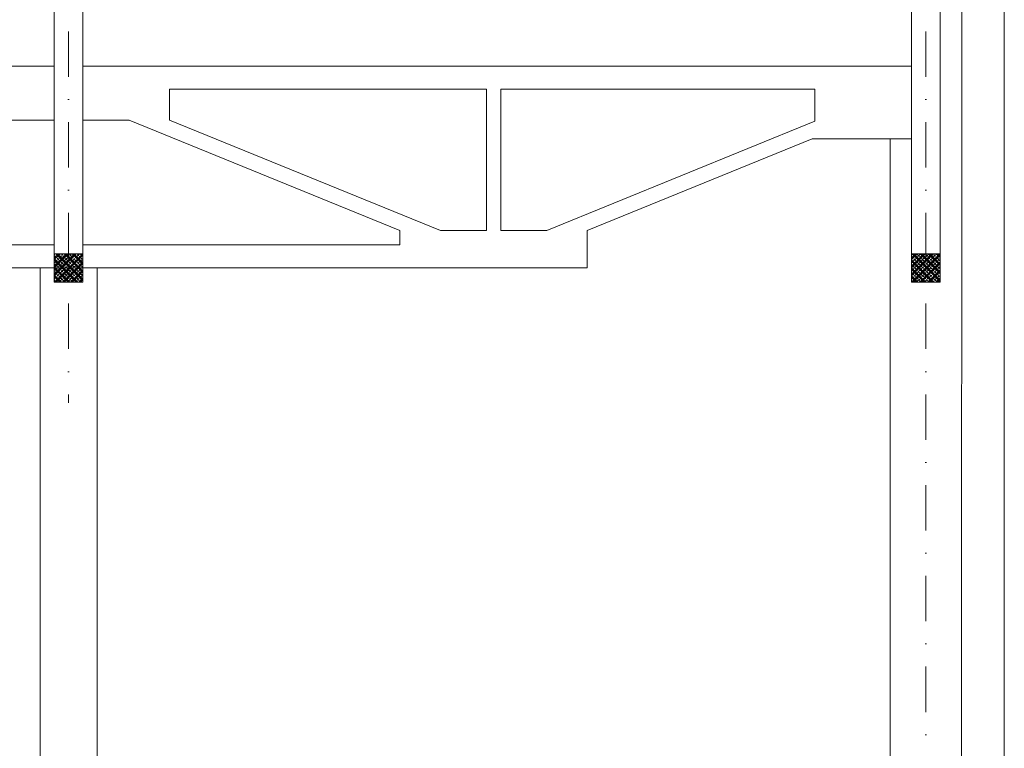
# Model space of a CAD drawing. Header units: millimetres. Extents: x -725694 to 5289369, y -1488057 to 2187451.
# Tile 123 of 656: x 144208 to 151100, y -36878 to -31779. Entities that reach past the tile are written whole.
import ezdxf

# ---------------------------------------------------------------- set-up
doc = ezdxf.new("R2010")
doc.units = ezdxf.units.MM
doc.linetypes.add('CENTERX2', pattern=[101.6, 63.5, -12.7, 12.7, -12.7])
doc.linetypes.add('DASHDOT', pattern=[25.4, 12.7, -6.35, 0, -6.35])
for name, color, linetype, lineweight in [('A99_N_sraf', 252, 'Continuous', 0), ('A99_N_sraf @ 100', 252, 'Continuous', 0), ('A99_N_sraf @ 200 VP1', 252, 'Continuous', 0), ('A99_N_sraf @ 200 VP10', 252, 'Continuous', 0), ('A99_N_sraf @ 200 VP11', 252, 'Continuous', 0), ('A99_N_sraf @ 200 VP12', 252, 'Continuous', 0), ('A99_N_sraf @ 200 VP13', 252, 'Continuous', 0), ('A99_N_sraf @ 200 VP14', 252, 'Continuous', 0), ('A99_N_sraf @ 200 VP2', 252, 'Continuous', 0), ('A99_N_sraf @ 200 VP3', 252, 'Continuous', 0), ('A99_N_sraf @ 200 VP4', 252, 'Continuous', 0), ('A99_N_sraf @ 200 VP5', 252, 'Continuous', 0), ('A99_N_sraf @ 200 VP6', 252, 'Continuous', 0), ('A99_N_sraf @ 200 VP7', 252, 'Continuous', 0), ('A99_N_sraf @ 200 VP8', 252, 'Continuous', 0), ('A99_N_sraf @ 200 VP9', 252, 'Continuous', 0), ('A99_N_sraf @ 200 VPModel', 252, 'Continuous', 0), ('A99_N_sraf @ 50 (1)', 252, 'Continuous', 0), ('A99_S_kce-pohl', 7, 'Continuous', 5), ('A99_S_kce-rez-sil', 7, 'Continuous', 15), ('A99_S_osy', 1, 'CENTERX2', 5)]:
    doc.layers.add(name, color=color, linetype=linetype, lineweight=lineweight)
pattern_1 = [(45, (144790, -2450), (-28.28427, 28.28427), []), (45, (144801.314, -2450), (-28.28427, 28.28427), []), (45, (144823.94, -2450), (-16.970563, 39.59798), [16, -8, 0, -8])]
pattern_2 = [(315, (-2450, -144790), (28.284271, 28.284271), []), (315, (-2450, -144801.314), (28.284271, 28.284271), []), (315, (-2450, -144823.94), (39.59798, 16.970563), [16, -8, 0, -8])]
pattern_3 = [(45, (138790, -2450), (-28.28427, 28.28427), []), (45, (138801.314, -2450), (-28.28427, 28.28427), []), (45, (138823.94, -2450), (-16.970563, 39.59798), [16, -8, 0, -8])]
pattern_4 = [(315, (-2450, -138790), (28.284271, 28.284271), []), (315, (-2450, -138801.314), (28.284271, 28.284271), []), (315, (-2450, -138823.94), (39.59798, 16.970563), [16, -8, 0, -8])]

# ---------------------------------------------------------------- blocks, each defined once
blk = doc.blocks.new('*U6611')
at = {"layer": 'A99_N_sraf @ 100', "lineweight": 0, "ltscale": 2, "transparency": 33554687}
h = blk.add_hatch(dxfattribs=at)
h.set_pattern_fill('ZELEZOBETON', color=256, scale=8)
h.set_pattern_definition(pattern_1)
h.paths.add_polyline_path([(150650, -33615), (150650, -33417.3), (150450, -33417.3), (150450, -33615)])
at = {"layer": 'A99_N_sraf @ 200 VP1', "lineweight": 0, "ltscale": 2, "transparency": 33554687}
h = blk.add_hatch(dxfattribs=at)
h.set_pattern_fill('ZELEZOBETON', color=256, scale=8)
h.set_pattern_definition(pattern_1)
h.paths.add_polyline_path([(150650, -33615), (150650, -33417.3), (150450, -33417.3), (150450, -33615)])
at = {"layer": 'A99_N_sraf @ 200 VP10', "lineweight": 0, "ltscale": 2, "transparency": 33554687}
h = blk.add_hatch(dxfattribs=at)
h.set_pattern_fill('ZELEZOBETON', color=256, scale=8)
h.set_pattern_definition(pattern_1)
h.paths.add_polyline_path([(150650, -33615), (150650, -33417.3), (150450, -33417.3), (150450, -33615)])
at = {"layer": 'A99_N_sraf @ 200 VP11', "lineweight": 0, "ltscale": 2, "transparency": 33554687}
h = blk.add_hatch(dxfattribs=at)
h.set_pattern_fill('ZELEZOBETON', color=256, scale=8)
h.set_pattern_definition(pattern_1)
h.paths.add_polyline_path([(150650, -33615), (150650, -33417.3), (150450, -33417.3), (150450, -33615)])
at = {"layer": 'A99_N_sraf @ 200 VP12', "lineweight": 0, "ltscale": 2, "transparency": 33554687}
h = blk.add_hatch(dxfattribs=at)
h.set_pattern_fill('ZELEZOBETON', color=256, scale=8)
h.set_pattern_definition(pattern_1)
h.paths.add_polyline_path([(150650, -33615), (150650, -33417.3), (150450, -33417.3), (150450, -33615)])
at = {"layer": 'A99_N_sraf @ 200 VP13', "lineweight": 0, "ltscale": 2, "transparency": 33554687}
h = blk.add_hatch(dxfattribs=at)
h.set_pattern_fill('ZELEZOBETON', color=256, scale=8)
h.set_pattern_definition(pattern_2)
h.paths.add_polyline_path([(150650, -33615), (150650, -33417.3), (150450, -33417.3), (150450, -33615)])
at = {"layer": 'A99_N_sraf @ 200 VP14', "lineweight": 0, "ltscale": 2, "transparency": 33554687}
h = blk.add_hatch(dxfattribs=at)
h.set_pattern_fill('ZELEZOBETON', color=256, scale=8)
h.set_pattern_definition(pattern_1)
h.paths.add_polyline_path([(150650, -33615), (150650, -33417.3), (150450, -33417.3), (150450, -33615)])
at = {"layer": 'A99_N_sraf @ 200 VP2', "lineweight": 0, "ltscale": 2, "transparency": 33554687}
h = blk.add_hatch(dxfattribs=at)
h.set_pattern_fill('ZELEZOBETON', color=256, scale=8)
h.set_pattern_definition(pattern_1)
h.paths.add_polyline_path([(150650, -33615), (150650, -33417.3), (150450, -33417.3), (150450, -33615)])
at = {"layer": 'A99_N_sraf @ 200 VP3', "lineweight": 0, "ltscale": 2, "transparency": 33554687}
h = blk.add_hatch(dxfattribs=at)
h.set_pattern_fill('ZELEZOBETON', color=256, scale=8)
h.set_pattern_definition(pattern_1)
h.paths.add_polyline_path([(150650, -33615), (150650, -33417.3), (150450, -33417.3), (150450, -33615)])
at = {"layer": 'A99_N_sraf @ 200 VP4', "lineweight": 0, "ltscale": 2, "transparency": 33554687}
h = blk.add_hatch(dxfattribs=at)
h.set_pattern_fill('ZELEZOBETON', color=256, scale=8)
h.set_pattern_definition(pattern_1)
h.paths.add_polyline_path([(150650, -33615), (150650, -33417.3), (150450, -33417.3), (150450, -33615)])
at = {"layer": 'A99_N_sraf @ 200 VP5', "lineweight": 0, "ltscale": 2, "transparency": 33554687}
h = blk.add_hatch(dxfattribs=at)
h.set_pattern_fill('ZELEZOBETON', color=256, scale=8)
h.set_pattern_definition(pattern_2)
h.paths.add_polyline_path([(150650, -33615), (150650, -33417.3), (150450, -33417.3), (150450, -33615)])
at = {"layer": 'A99_N_sraf @ 200 VP6', "lineweight": 0, "ltscale": 2, "transparency": 33554687}
h = blk.add_hatch(dxfattribs=at)
h.set_pattern_fill('ZELEZOBETON', color=256, scale=8)
h.set_pattern_definition(pattern_2)
h.paths.add_polyline_path([(150650, -33615), (150650, -33417.3), (150450, -33417.3), (150450, -33615)])
at = {"layer": 'A99_N_sraf @ 200 VP7', "lineweight": 0, "ltscale": 2, "transparency": 33554687}
h = blk.add_hatch(dxfattribs=at)
h.set_pattern_fill('ZELEZOBETON', color=256, scale=8)
h.set_pattern_definition(pattern_1)
h.paths.add_polyline_path([(150650, -33615), (150650, -33417.3), (150450, -33417.3), (150450, -33615)])
at = {"layer": 'A99_N_sraf @ 200 VP8', "lineweight": 0, "ltscale": 2, "transparency": 33554687}
h = blk.add_hatch(dxfattribs=at)
h.set_pattern_fill('ZELEZOBETON', color=256, scale=8)
h.set_pattern_definition(pattern_1)
h.paths.add_polyline_path([(150650, -33615), (150650, -33417.3), (150450, -33417.3), (150450, -33615)])
at = {"layer": 'A99_N_sraf @ 200 VP9', "lineweight": 0, "ltscale": 2, "transparency": 33554687}
h = blk.add_hatch(dxfattribs=at)
h.set_pattern_fill('ZELEZOBETON', color=256, scale=8)
h.set_pattern_definition(pattern_1)
h.paths.add_polyline_path([(150650, -33615), (150650, -33417.3), (150450, -33417.3), (150450, -33615)])
at = {"layer": 'A99_N_sraf @ 200 VPModel', "lineweight": 0, "ltscale": 2, "transparency": 33554687}
h = blk.add_hatch(dxfattribs=at)
h.set_pattern_fill('ZELEZOBETON', color=256, scale=8)
h.set_pattern_definition(pattern_1)
h.paths.add_polyline_path([(150650, -33615), (150650, -33417.3), (150450, -33417.3), (150450, -33615)])
at = {"layer": 'A99_N_sraf @ 50 (1)', "lineweight": 0, "ltscale": 2, "transparency": 33554687}
h = blk.add_hatch(dxfattribs=at)
h.set_pattern_fill('ZELEZOBETON', color=256, scale=8)
h.set_pattern_definition(pattern_1)
h.paths.add_polyline_path([(150650, -33615), (150650, -33417.3), (150450, -33417.3), (150450, -33615)])
blk = doc.blocks.new('*U6632')
at = {"layer": 'A99_N_sraf @ 100', "lineweight": 0, "ltscale": 2, "transparency": 33554687}
h = blk.add_hatch(dxfattribs=at)
h.set_pattern_fill('ZELEZOBETON', color=256, scale=8)
h.set_pattern_definition(pattern_3)
h.paths.add_polyline_path([(144650, -33615), (144650, -33417.3), (144450, -33417.3), (144450, -33615)])
at = {"layer": 'A99_N_sraf @ 200 VP1', "lineweight": 0, "ltscale": 2, "transparency": 33554687}
h = blk.add_hatch(dxfattribs=at)
h.set_pattern_fill('ZELEZOBETON', color=256, scale=8)
h.set_pattern_definition(pattern_3)
h.paths.add_polyline_path([(144650, -33615), (144650, -33417.3), (144450, -33417.3), (144450, -33615)])
at = {"layer": 'A99_N_sraf @ 200 VP10', "lineweight": 0, "ltscale": 2, "transparency": 33554687}
h = blk.add_hatch(dxfattribs=at)
h.set_pattern_fill('ZELEZOBETON', color=256, scale=8)
h.set_pattern_definition(pattern_3)
h.paths.add_polyline_path([(144650, -33615), (144650, -33417.3), (144450, -33417.3), (144450, -33615)])
at = {"layer": 'A99_N_sraf @ 200 VP11', "lineweight": 0, "ltscale": 2, "transparency": 33554687}
h = blk.add_hatch(dxfattribs=at)
h.set_pattern_fill('ZELEZOBETON', color=256, scale=8)
h.set_pattern_definition(pattern_3)
h.paths.add_polyline_path([(144650, -33615), (144650, -33417.3), (144450, -33417.3), (144450, -33615)])
at = {"layer": 'A99_N_sraf @ 200 VP12', "lineweight": 0, "ltscale": 2, "transparency": 33554687}
h = blk.add_hatch(dxfattribs=at)
h.set_pattern_fill('ZELEZOBETON', color=256, scale=8)
h.set_pattern_definition(pattern_3)
h.paths.add_polyline_path([(144650, -33615), (144650, -33417.3), (144450, -33417.3), (144450, -33615)])
at = {"layer": 'A99_N_sraf @ 200 VP13', "lineweight": 0, "ltscale": 2, "transparency": 33554687}
h = blk.add_hatch(dxfattribs=at)
h.set_pattern_fill('ZELEZOBETON', color=256, scale=8)
h.set_pattern_definition(pattern_4)
h.paths.add_polyline_path([(144650, -33615), (144650, -33417.3), (144450, -33417.3), (144450, -33615)])
at = {"layer": 'A99_N_sraf @ 200 VP14', "lineweight": 0, "ltscale": 2, "transparency": 33554687}
h = blk.add_hatch(dxfattribs=at)
h.set_pattern_fill('ZELEZOBETON', color=256, scale=8)
h.set_pattern_definition(pattern_3)
h.paths.add_polyline_path([(144650, -33615), (144650, -33417.3), (144450, -33417.3), (144450, -33615)])
at = {"layer": 'A99_N_sraf @ 200 VP2', "lineweight": 0, "ltscale": 2, "transparency": 33554687}
h = blk.add_hatch(dxfattribs=at)
h.set_pattern_fill('ZELEZOBETON', color=256, scale=8)
h.set_pattern_definition(pattern_3)
h.paths.add_polyline_path([(144650, -33615), (144650, -33417.3), (144450, -33417.3), (144450, -33615)])
at = {"layer": 'A99_N_sraf @ 200 VP3', "lineweight": 0, "ltscale": 2, "transparency": 33554687}
h = blk.add_hatch(dxfattribs=at)
h.set_pattern_fill('ZELEZOBETON', color=256, scale=8)
h.set_pattern_definition(pattern_3)
h.paths.add_polyline_path([(144650, -33615), (144650, -33417.3), (144450, -33417.3), (144450, -33615)])
at = {"layer": 'A99_N_sraf @ 200 VP4', "lineweight": 0, "ltscale": 2, "transparency": 33554687}
h = blk.add_hatch(dxfattribs=at)
h.set_pattern_fill('ZELEZOBETON', color=256, scale=8)
h.set_pattern_definition(pattern_3)
h.paths.add_polyline_path([(144650, -33615), (144650, -33417.3), (144450, -33417.3), (144450, -33615)])
at = {"layer": 'A99_N_sraf @ 200 VP5', "lineweight": 0, "ltscale": 2, "transparency": 33554687}
h = blk.add_hatch(dxfattribs=at)
h.set_pattern_fill('ZELEZOBETON', color=256, scale=8)
h.set_pattern_definition(pattern_4)
h.paths.add_polyline_path([(144650, -33615), (144650, -33417.3), (144450, -33417.3), (144450, -33615)])
at = {"layer": 'A99_N_sraf @ 200 VP6', "lineweight": 0, "ltscale": 2, "transparency": 33554687}
h = blk.add_hatch(dxfattribs=at)
h.set_pattern_fill('ZELEZOBETON', color=256, scale=8)
h.set_pattern_definition(pattern_4)
h.paths.add_polyline_path([(144650, -33615), (144650, -33417.3), (144450, -33417.3), (144450, -33615)])
at = {"layer": 'A99_N_sraf @ 200 VP7', "lineweight": 0, "ltscale": 2, "transparency": 33554687}
h = blk.add_hatch(dxfattribs=at)
h.set_pattern_fill('ZELEZOBETON', color=256, scale=8)
h.set_pattern_definition(pattern_3)
h.paths.add_polyline_path([(144650, -33615), (144650, -33417.3), (144450, -33417.3), (144450, -33615)])
at = {"layer": 'A99_N_sraf @ 200 VP8', "lineweight": 0, "ltscale": 2, "transparency": 33554687}
h = blk.add_hatch(dxfattribs=at)
h.set_pattern_fill('ZELEZOBETON', color=256, scale=8)
h.set_pattern_definition(pattern_3)
h.paths.add_polyline_path([(144650, -33615), (144650, -33417.3), (144450, -33417.3), (144450, -33615)])
at = {"layer": 'A99_N_sraf @ 200 VP9', "lineweight": 0, "ltscale": 2, "transparency": 33554687}
h = blk.add_hatch(dxfattribs=at)
h.set_pattern_fill('ZELEZOBETON', color=256, scale=8)
h.set_pattern_definition(pattern_3)
h.paths.add_polyline_path([(144650, -33615), (144650, -33417.3), (144450, -33417.3), (144450, -33615)])
at = {"layer": 'A99_N_sraf @ 200 VPModel', "lineweight": 0, "ltscale": 2, "transparency": 33554687}
h = blk.add_hatch(dxfattribs=at)
h.set_pattern_fill('ZELEZOBETON', color=256, scale=8)
h.set_pattern_definition(pattern_3)
h.paths.add_polyline_path([(144650, -33615), (144650, -33417.3), (144450, -33417.3), (144450, -33615)])
at = {"layer": 'A99_N_sraf @ 50 (1)', "lineweight": 0, "ltscale": 2, "transparency": 33554687}
h = blk.add_hatch(dxfattribs=at)
h.set_pattern_fill('ZELEZOBETON', color=256, scale=8)
h.set_pattern_definition(pattern_3)
h.paths.add_polyline_path([(144650, -33615), (144650, -33417.3), (144450, -33417.3), (144450, -33615)])

msp = doc.modelspace()

# ---------------------------------------------------------------- linework, layer by layer
at = {"layer": 'A99_S_kce-pohl', "linetype": 'Continuous'}
for p, q in [((150650, -33515), (150650, -30975)), ((144650, -33515), (144650, -31150.5)), ((150450, -33515), (150450, -31150.5)), ((144450, -33515), (144450, -31155)), ((144450, -32105), (138650, -32105)), ((150450, -32105), (144650, -32105)), ((147475, -32265.9), (145257.3, -32265.9)), ((145257.3, -32480.9), (145257.3, -32265.9)), ((147475, -33253.1), (147475, -32265.9)), ((149773.2, -32265.9), (147575, -32265.9)), ((147575, -33253.1), (147575, -32265.9)), ((149773.2, -32488.9), (149773.2, -32265.9)), ((144126.7, -32480.9), (144450, -32480.9)), ((144973.3, -32480.9), (144650, -32480.9)), ((146869.5, -33253.1), (144973.3, -32480.9)), ((147153.5, -33253.1), (145257.3, -32480.9)), ((147896.5, -33253.1), (149773.2, -32488.9)), ((148180.5, -33253.1), (149755.2, -32611.9)), ((150450, -32611.9), (149755.2, -32611.9)), ((150300, -44635), (150300, -32611.9)), ((146869.5, -33253.1), (146869.5, -33354.1)), ((147475, -33253.1), (147153.5, -33253.1)), ((147896.5, -33253.1), (147575, -33253.1)), ((148180.5, -33515), (148180.5, -33253.1)), ((144450, -33354.1), (142230.5, -33354.1)), ((146869.5, -33354.1), (144650, -33354.1)), ((148180.5, -33515), (140919.5, -33515)), ((144350, -44635), (144350, -33515)), ((144450, -33515), (144650, -33515)), ((144750, -44635), (144750, -33515))]:
    msp.add_line(p, q, dxfattribs=at)
at = {"layer": 'A99_S_kce-rez-sil'}
for p, q in [((151100, -45055), (151100, -30335)), ((150800, -44635), (150802.5, -30975))]:
    msp.add_line(p, q, dxfattribs=at)
at = {"layer": 'A99_S_kce-rez-sil', "linetype": 'Continuous', "flags": 128}
for points in [[(144450, -33417.3), (144650, -33417.3), (144650, -33615), (144450, -33615)], [(150450, -33417.3), (150650, -33417.3), (150650, -33615), (150450, -33615)]]:
    msp.add_lwpolyline(points, close=True, dxfattribs=at)
at = {"layer": 'A99_S_osy', "linetype": 'DASHDOT', "lineweight": 5, "ltscale": 25}
for p, q in [((144550, -28685), (144550, -34460)), ((150550, -28685), (150550, -47075))]:
    msp.add_line(p, q, dxfattribs=at)

# ---------------------------------------------------------------- block references
at = {"layer": 'A99_N_sraf', "color": 3, "linetype": 'Continuous', "lineweight": 0}
for name in ['*U6632', '*U6611']:
    msp.add_blockref(name, (0, 0), dxfattribs=at)

doc.saveas('drawing.dxf')
